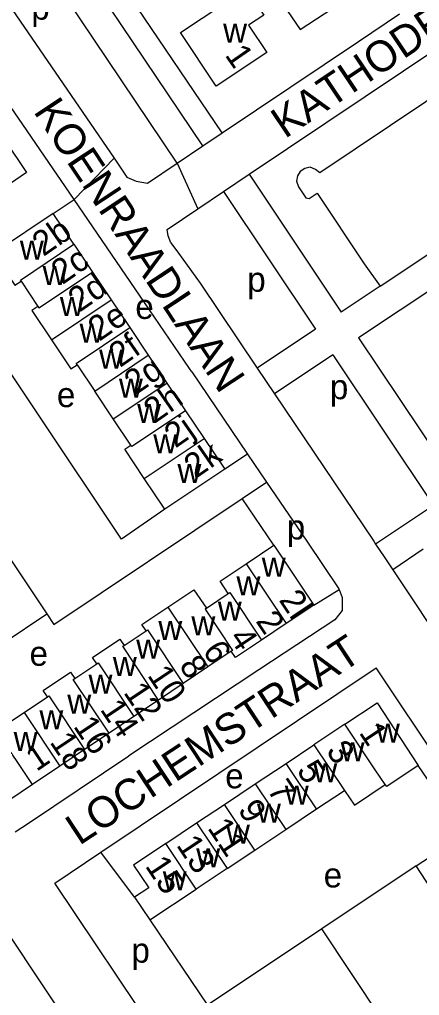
# Model space of a CAD drawing. Extents: x 158356 to 159894, y 383831 to 385260.
# Drawn here: x 158810 to 158874.6, y 384426.6 to 384584.4 of the extents above; entities that cross this region are included whole.
import ezdxf

# ---------------------------------------------------------------- set-up
doc = ezdxf.new("R2010")
doc.units = 0
for name, color, linetype in [('BLT_Basislijn', 7, 'Continuous'), ('BLT_Bebouwing', 7, 'Continuous'), ('BLT_Centroide', 7, 'Continuous'), ('BLT_Huisnummer', 7, 'Continuous'), ('BLT_Huisnummer_ tussenligend', 7, 'Continuous'), ('BLT_Onderverdeling_panden', 7, 'Continuous'), ('BLT_Straatnaam', 7, 'Continuous'), ('BLT_Vlakafsluiter', 7, 'Continuous')]:
    doc.layers.add(name, color=color, linetype=linetype)

msp = doc.modelspace()

# ---------------------------------------------------------------- linework, layer by layer
at = {"layer": 'BLT_Basislijn'}
for p, q in [((158842.71, 384566.01), (158815.11, 384606.9)), ((158835.47, 384561.15), (158805.55, 384605.67)), ((158847.11, 384559.33), (158912.8, 384603.45)), ((158864.75, 384580.81), (158871.39, 384585.27)), ((158842.71, 384566.01), (158864.75, 384580.81)), ((158818.79, 384555.28), (158807.11, 384572.35)), ((158839.62, 384563.94), (158842.71, 384566.01)), ((158835.47, 384561.15), (158839.62, 384563.94)), ((158842.96, 384556.54), (158847.11, 384559.33)), ((158847.11, 384559.33), (158861.98, 384537.06)), ((158838.82, 384553.76), (158842.96, 384556.54)), ((158842.96, 384556.54), (158857.82, 384534.29)), ((158815.43, 384552.98), (158818.79, 384555.28)), ((158830.18, 384538.62), (158818.79, 384555.28)), ((158890.27, 384549.89), (158864.76, 384532.9)), ((158868.26, 384541.24), (158861.98, 384537.06)), ((158857.82, 384534.29), (158848.4, 384528.01)), ((158864.76, 384532.9), (158887.45, 384498.95)), ((158785.74, 384531.07), (158814.4, 384488.27)), ((158860.6, 384530.13), (158851.18, 384523.85)), ((158860.6, 384530.13), (158876.86, 384505.79)), ((158837.82, 384527.39), (158846.82, 384514.11)), ((158848.4, 384528.01), (158851.18, 384523.85)), ((158846.82, 384514.11), (158843.15, 384511.67)), ((158846.82, 384514.11), (158849.91, 384509.56)), ((158845.98, 384506.93), (158849.91, 384509.56)), ((158849.91, 384509.56), (158856.4, 384500)), ((158815.55, 384486.55), (158845.98, 384506.93)), ((158851.06, 384499.35), (158845.98, 384506.93)), ((158875.24, 384498.7), (158870.32, 384495.41)), ((158857.54, 384489.68), (158861.64, 384492.21)), ((158807.34, 384483.54), (158814.4, 384488.27)), ((158814.4, 384488.27), (158815.55, 384486.55)), ((158823.13, 384449.73), (158867.61, 384479.52)), ((158848.65, 384479.22), (158827.65, 384465.34)), ((158884.41, 384454.37), (158867.61, 384479.52)), ((158811.43, 384454.44), (158827.65, 384465.34)), ((158881.92, 384452.7), (158874.42, 384463.73)), ((158812.06, 384460.67), (158806.01, 384456.58)), ((158809.3, 384453), (158811.43, 384454.44)), ((158828.58, 384442.47), (158823.13, 384449.73)), ((158874.09, 384447.51), (158858.82, 384437.33)), ((158831.05, 384438.78), (158840.34, 384425)), ((158858.82, 384437.33), (158840.34, 384425)), ((158868.32, 384423.08), (158858.82, 384437.33))]:
    msp.add_line(p, q, dxfattribs=at)
for points in [[(158839.62, 384563.94), (158811.56, 384605.7), (158814.02, 384610.23)], [(158801.89, 384608.28), (158799.12, 384602.8), (158799.9, 384598.89), (158825.26, 384561.94)], [(158825.26, 384561.94), (158827.31, 384558.88)], [(158827.31, 384558.88), (158828.81, 384558.21), (158830.65, 384557.91), (158835.47, 384561.15)], [(158834.44, 384548.23), (158834, 384549.37), (158833.85, 384550.42), (158838.82, 384553.76)], [(158834.44, 384548.23), (158835.66, 384546.56)], [(158835.66, 384546.56), (158839.18, 384541.74), (158848.4, 384528.01)], [(158833.47, 384505.18), (158826.45, 384500.35), (158799.68, 384540.4)], [(158837.82, 384527.39), (158837.46, 384527.91), (158830.18, 384538.62)], [(158851.18, 384523.85), (158867.24, 384500), (158867.54, 384499.56)], [(158876.86, 384505.79), (158867.54, 384499.56)], [(158856.4, 384500), (158861.6, 384492.33), (158861.64, 384492.21)], [(158867.54, 384499.56), (158868.93, 384497.51), (158870.32, 384495.41)], [(158870.32, 384495.41), (158879.55, 384481.56), (158892.38, 384462.29)], [(158861.64, 384492.21), (158862.11, 384490.93), (158862.14, 384488.81), (158860.94, 384487.28), (158848.65, 384479.22)], [(158815.67, 384444.74), (158823.13, 384449.73)], [(158832.43, 384419.72), (158815.67, 384444.74)], [(158822.93, 384414.46), (158806.7, 384438.77)]]:
    msp.add_lwpolyline(points, dxfattribs=at)
at = {"layer": 'BLT_Bebouwing'}
for p, q in [((158815.43, 384552.98), (158805.79, 384546.54)), ((158818.77, 384548.01), (158815.43, 384552.98)), ((158868.26, 384541.24), (158881.04, 384549.75)), ((158818.77, 384548.01), (158821.77, 384543.52)), ((158865.69, 384544.88), (158868.26, 384541.24)), ((158821.77, 384543.52), (158824.78, 384539.04)), ((158810.25, 384542.05), (158812.95, 384537.98)), ((158824.78, 384539.04), (158827.79, 384534.55)), ((158827.79, 384534.55), (158830.8, 384530.07)), ((158830.8, 384530.07), (158833.81, 384525.59)), ((158819.29, 384528.53), (158822.14, 384524.27)), ((158833.81, 384525.59), (158836.82, 384521.1)), ((158825.14, 384519.79), (158822.14, 384524.27)), ((158836.82, 384521.1), (158839.82, 384516.62)), ((158827.99, 384515.53), (158825.14, 384519.79)), ((158839.82, 384516.62), (158843.15, 384511.67)), ((158843.15, 384511.67), (158833.47, 384505.18)), ((158833.47, 384505.18), (158830.15, 384510.15)), ((158846.61, 384496.36), (158851.06, 384499.35)), ((158851.06, 384499.35), (158857.54, 384489.68)), ((158840.19, 384489.19), (158843.72, 384491.55)), ((158857.54, 384489.68), (158853.08, 384486.69)), ((158853.08, 384486.69), (158849.09, 384484.02)), ((158826.89, 384483.17), (158830.43, 384485.54)), ((158844.2, 384482.21), (158840.44, 384479.69)), ((158818.9, 384477.82), (158822.46, 384480.21)), ((158840.44, 384479.69), (158836.45, 384477.01)), ((158836.45, 384477.01), (158832.46, 384474.34)), ((158810.71, 384472.33), (158814.48, 384474.85)), ((158832.46, 384474.34), (158828.48, 384471.67)), ((158806.25, 384469.35), (158810.71, 384472.33)), ((158828.48, 384471.67), (158824.49, 384469)), ((158862.55, 384470.41), (158857.57, 384467.09)), ((158812.06, 384460.67), (158806.25, 384469.35)), ((158824.49, 384469), (158820.5, 384466.33)), ((158853.07, 384464.1), (158857.57, 384467.09)), ((158820.5, 384466.33), (158816.52, 384463.66)), ((158848.09, 384460.78), (158853.07, 384464.1)), ((158816.52, 384463.66), (158812.06, 384460.67)), ((158843.09, 384457.45), (158848.09, 384460.78)), ((158857.98, 384456.73), (158862.48, 384459.73)), ((158838.61, 384454.46), (158843.09, 384457.45)), ((158853, 384453.41), (158857.98, 384456.73)), ((158833.61, 384451.13), (158838.61, 384454.46)), ((158848.01, 384450.08), (158853, 384453.41)), ((158874.09, 384447.51), (158881.92, 384452.7)), ((158843.52, 384447.1), (158848.01, 384450.08)), ((158843.52, 384447.1), (158838.53, 384443.77)), ((158877.21, 384442.73), (158874.09, 384447.51))]:
    msp.add_line(p, q, dxfattribs=at)
for points in [[(158856.44, 384600.42), (158845.93, 384593.44), (158848.39, 384589.81), (158849.87, 384590.81), (158855.35, 384582.72), (158864.34, 384588.67)], [(158924, 384584.05), (158916.97, 384594.54), (158900.6, 384583.49), (158898.63, 384586.44), (158858.52, 384559.55), (158857.84, 384560.12), (158856.96, 384560.46), (158856.07, 384560.27), (158855.35, 384559.78), (158854.9, 384559.06), (158854.76, 384558.22), (158855.09, 384557.32), (158856.24, 384555.55), (158856.8, 384555.44), (158858.09, 384556.3), (158865.69, 384544.88)], [(158803.97, 384570.26), (158811.09, 384559.6), (158805.9, 384556.09)], [(158805.79, 384546.54), (158809.25, 384541.38), (158810.25, 384542.05)], [(158812.95, 384537.98), (158811.95, 384537.32), (158815.13, 384532.58)], [(158815.13, 384532.58), (158818.3, 384527.86), (158819.29, 384528.53)], [(158830.15, 384510.15), (158826.99, 384514.87), (158827.99, 384515.53)], [(158843.72, 384491.55), (158842.4, 384493.53), (158846.61, 384496.36)], [(158833.97, 384489.36), (158838.18, 384492.17), (158840.19, 384489.19)], [(158830.43, 384485.54), (158829.76, 384486.54), (158833.97, 384489.36)], [(158822.46, 384480.21), (158821.79, 384481.2), (158826.21, 384484.17), (158826.89, 384483.17)], [(158849.09, 384484.02), (158844.88, 384481.21), (158844.2, 384482.21)], [(158814.48, 384474.85), (158813.81, 384475.85), (158818.22, 384478.83), (158818.9, 384477.82)], [(158862.55, 384470.41), (158867.76, 384473.89), (158874.42, 384463.73)], [(158874.42, 384463.73), (158869.33, 384460.33), (158869.09, 384460.68)], [(158862.48, 384459.73), (158864.12, 384457.36), (158869.09, 384460.68)], [(158833.61, 384451.13), (158828.41, 384447.66), (158830.86, 384443.99), (158828.58, 384442.47)], [(158831.05, 384438.78), (158838.53, 384443.77)], [(158828.58, 384442.47), (158831.05, 384438.78)]]:
    msp.add_lwpolyline(points, dxfattribs=at)
msp.add_lwpolyline([(158836, 384582.27), (158846.65, 384589.35), (158849.49, 384585.07), (158847.01, 384583.42), (158849.93, 384579.02), (158841.76, 384573.6)], close=True, dxfattribs=at)
at = {"layer": 'BLT_Onderverdeling_panden'}
for p, q in [((158815.13, 384532.58), (158824.78, 384539.04)), ((158822.14, 384524.27), (158830.8, 384530.07)), ((158825.14, 384519.79), (158833.81, 384525.59)), ((158830.15, 384510.15), (158839.82, 384516.62)), ((158846.61, 384496.36), (158853.08, 384486.69)), ((158833.97, 384489.36), (158840.44, 384479.69)), ((158810.71, 384472.33), (158816.52, 384463.66)), ((158867.46, 384463.05), (158862.55, 384470.41)), ((158857.57, 384467.09), (158862.48, 384459.73)), ((158857.98, 384456.73), (158853.07, 384464.1)), ((158869.09, 384460.68), (158867.46, 384463.05)), ((158848.09, 384460.78), (158853, 384453.41)), ((158848.01, 384450.08), (158843.09, 384457.45)), ((158838.61, 384454.46), (158843.52, 384447.1)), ((158838.53, 384443.77), (158833.61, 384451.13))]:
    msp.add_line(p, q, dxfattribs=at)
for points in [[(158810.25, 384542.05), (158810.13, 384542.22), (158818.77, 384548.01)], [(158812.95, 384537.98), (158813.12, 384537.73), (158821.77, 384543.52)], [(158819.29, 384528.53), (158819.13, 384528.76), (158827.79, 384534.55)], [(158836.82, 384521.1), (158828.14, 384515.3), (158827.99, 384515.53)], [(158843.72, 384491.55), (158843.95, 384491.7), (158849.09, 384484.02)], [(158840.19, 384489.19), (158839.96, 384489.04), (158844.43, 384482.36), (158844.2, 384482.21)], [(158830.43, 384485.54), (158830.65, 384485.69), (158836.45, 384477.01)], [(158832.46, 384474.34), (158826.66, 384483.02), (158826.89, 384483.17)], [(158822.46, 384480.21), (158822.67, 384480.35), (158828.48, 384471.67)], [(158824.49, 384469), (158818.68, 384477.68), (158818.9, 384477.82)], [(158814.48, 384474.85), (158814.7, 384475), (158820.5, 384466.33)]]:
    msp.add_lwpolyline(points, dxfattribs=at)
at = {"layer": 'BLT_Vlakafsluiter'}
for p, q in [((158825.26, 384561.94), (158818.79, 384555.28)), ((158835.47, 384561.15), (158838.82, 384553.76))]:
    msp.add_line(p, q, dxfattribs=at)

# ---------------------------------------------------------------- texts
at = {"layer": 'BLT_Centroide'}
for s, p in [('p', (158811.89, 384584.33)), ('w', (158842.89, 384580.61)), ('w', (158810.04, 384545.54)), ('w', (158813.72, 384541.42)), ('p', (158846.79, 384540.34)), ('w', (158816.51, 384536.41)), ('e', (158828.7, 384535.95)), ('w', (158819.7, 384532.1)), ('w', (158822.84, 384527.93)), ('w', (158826.05, 384523.22)), ('p', (158860.14, 384522.97)), ('e', (158816.03, 384521.69)), ('w', (158828.99, 384519.15)), ('w', (158831.59, 384514.24)), ('w', (158835.51, 384509.43)), ('p', (158853.18, 384500.29)), ('w', (158849.14, 384494.27)), ('w', (158845.05, 384491.24)), ('w', (158842.03, 384487.18)), ('w', (158837.76, 384484.77)), ('w', (158832.42, 384484.04)), ('e', (158811.61, 384479.87)), ('w', (158828.84, 384481.04)), ('w', (158825.07, 384478.2)), ('w', (158821.14, 384475.36)), ('w', (158817.71, 384472.12)), ('w', (158813.2, 384469.62)), ('w', (158867.59, 384467.46)), ('w', (158809.04, 384466.09)), ('w', (158861.88, 384464.45)), ('w', (158857.47, 384461.04)), ('e', (158843.23, 384460.06)), ('w', (158852.86, 384457.43)), ('w', (158848.36, 384454.52)), ('w', (158843.35, 384451.11)), ('w', (158838.54, 384447.3)), ('w', (158833.13, 384443.59)), ('e', (158859.14, 384444.03)), ('p', (158828.07, 384431.88))]:
    msp.add_text(s, height=4, dxfattribs=at).set_placement(p)
at = {"layer": 'BLT_Huisnummer'}
for s, rotation, p in [('1', 304.8063, (158843.07, 384578.61)), ('2b', 34.8063, (158813.84, 384545.95)), ('2c', 34.8063, (158816.9, 384541.4)), ('2d', 34.8063, (158819.64, 384536.92)), ('2e', 34.8063, (158822.86, 384532.23)), ('2f', 34.8063, (158826.22, 384528)), ('2g', 34.8063, (158828.7, 384523.54)), ('2h', 34.8063, (158831.84, 384519)), ('2j', 34.8063, (158835.17, 384514.97)), ('2k', 34.8063, (158838.36, 384509.99)), ('2l', 303.8063, (158851.81, 384490.5)), ('2', 303.8063, (158848.06, 384487.1)), ('4', 303.8063, (158843.75, 384484.41)), ('6', 303.8063, (158839.46, 384482.27)), ('8', 303.8063, (158835.67, 384479.88)), ('10', 303.8063, (158830.55, 384478.32)), ('12', 303.8063, (158826.69, 384475.56)), ('14', 303.8063, (158822.91, 384472.82)), ('16', 303.8063, (158818.58, 384470.1)), ('1', 303.5899, (158864.75, 384469.07)), ('18', 303.8063, (158814.77, 384467.53)), ('1', 33.8063, (158812.72, 384462.7)), ('3', 303.5899, (158859.43, 384466.1)), ('7', 303.5899, (158849.89, 384459.81)), ('11', 303.5899, (158840.26, 384453.65)), ('15', 303.5899, (158830.19, 384447.51))]:
    msp.add_text(s, height=4, rotation=rotation, dxfattribs=at).set_placement(p)
at = {"layer": 'BLT_Huisnummer_ tussenligend'}
for s, p in [('5', (158854.67, 384462.94)), ('9', (158845.17, 384456.59)), ('13', (158835.24, 384450.88))]:
    msp.add_text(s, height=4, rotation=303.5899, dxfattribs=at).set_placement(p)
at = {"layer": 'BLT_Straatnaam'}
for s, rotation, p in [('KATHODELAAN', 33.8882, (158852.88, 384565.01)), ('KOENRAADLAAN', 303.5115, (158812.14, 384569.5)), ('LOCHEMSTRAAT', 33.3467, (158819.64, 384450.74))]:
    msp.add_text(s, height=5, rotation=rotation, dxfattribs=at).set_placement(p)

doc.saveas('drawing.dxf')
